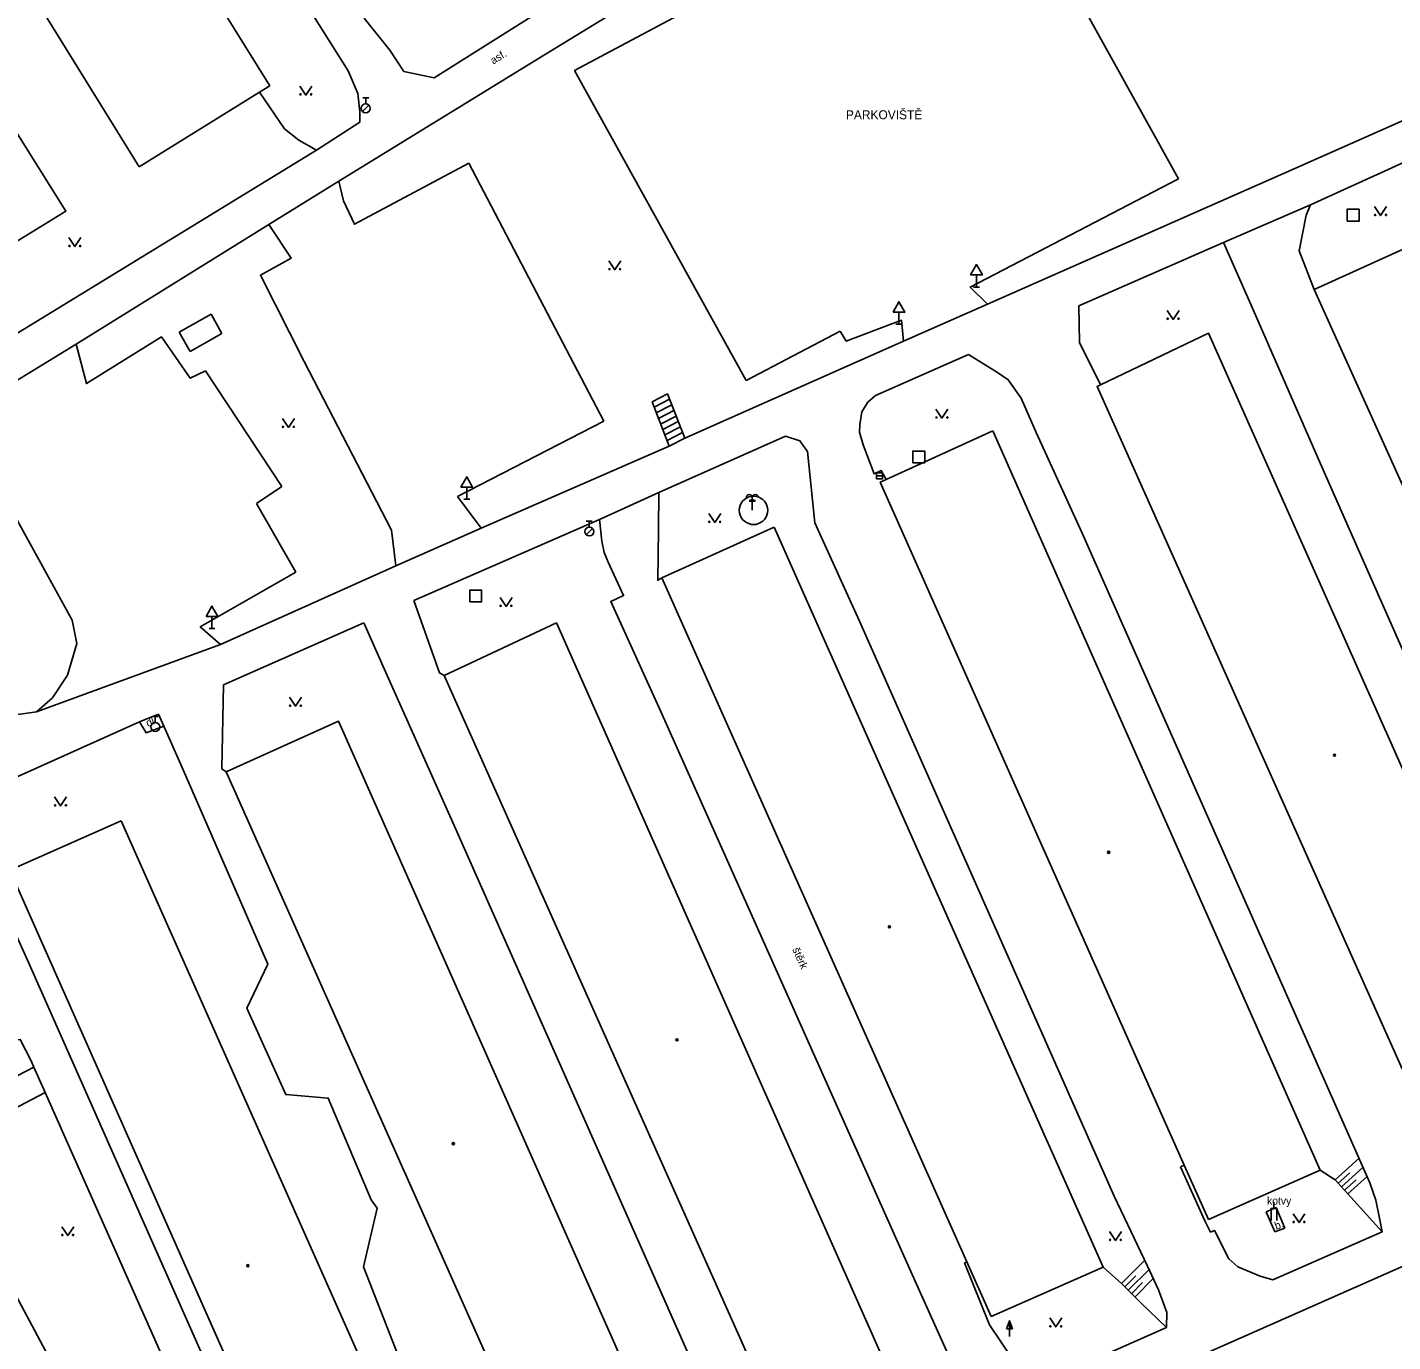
# Model space of a CAD drawing. Extents: x -600391 to -599491, y -1160176 to -1159402.
# Drawn here: x -599671 to -599556.5, y -1159643.9 to -1159533.6 of the extents above; entities that cross this region are included whole.
import ezdxf

# ---------------------------------------------------------------- set-up
doc = ezdxf.new("R2010")
doc.units = 0
for name, color, linetype in [('Level 10', 7, 'Continuous'), ('Level 11', 7, 'Continuous'), ('Level 14', 7, 'Continuous'), ('Level 15', 7, 'Continuous'), ('Level 25', 7, 'Continuous'), ('Level 26', 7, 'Continuous'), ('Level 27', 7, 'Continuous'), ('Level 28', 7, 'Continuous'), ('Level 34', 7, 'Continuous'), ('Level 36', 7, 'Continuous'), ('Level 38', 7, 'Continuous'), ('Level 39', 7, 'Continuous'), ('Level 40', 7, 'Continuous'), ('Level 41', 7, 'Continuous'), ('Level 42', 7, 'Continuous'), ('Level 5', 7, 'Continuous'), ('Level 51', 7, 'Continuous')]:
    doc.layers.add(name, color=color, linetype=linetype)

msp = doc.modelspace()

# ---------------------------------------------------------------- linework, layer by layer
at = {"layer": 'Level 10'}
for points in [[(-599657.59, -1159515.91), (-599644.12, -1159537.28), (-599643.32, -1159539.19), (-599643.15, -1159540.71), (-599643.15, -1159541.59)], [(-599589.16, -1159519.85), (-599574.5, -1159546.33)], [(-599644.9, -1159546.55), (-599627.66, -1159535.93), (-599610.01, -1159525.11)], [(-599628.02, -1159532.14), (-599628.47, -1159532.56), (-599636.91, -1159537.86)], [(-599616.42, -1159532.62), (-599625.16, -1159537.25)], [(-599642.78, -1159532.85), (-599640.64, -1159535.56), (-599639.46, -1159537.33), (-599636.91, -1159537.86)], [(-599610.76, -1159563.26), (-599625.16, -1159537.25)], [(-599646.78, -1159543.95), (-599648.26, -1159543.09), (-599649.46, -1159542.16), (-599651.56, -1159539.06)], [(-599550.74, -1159539.27), (-599564.74, -1159545.47)], [(-599643.15, -1159541.59), (-599646.78, -1159543.95)], [(-599563.43, -1159548.51), (-599550.05, -1159542.42)], [(-599634.01, -1159545.02), (-599643.61, -1159550.15), (-599644.52, -1159548.2), (-599644.9, -1159546.55)], [(-599634.01, -1159545.02), (-599622.68, -1159566.68)], [(-599590.52, -1159556.86), (-599591.97, -1159555.43), (-599574.5, -1159546.33)], [(-599564.74, -1159545.47), (-599590.52, -1159556.86)], [(-599570.72, -1159551.69), (-599563.43, -1159548.51)], [(-599582.86, -1159557), (-599570.72, -1159551.69)], [(-599581.04, -1159563.62), (-599582.8, -1159560.08), (-599582.86, -1159557)], [(-599597.55, -1159559.96), (-599597.74, -1159558.21), (-599602.36, -1159559.96), (-599602.86, -1159559.11)], [(-599615.91, -1159568.09), (-599597.55, -1159559.96)], [(-599602.86, -1159559.11), (-599610.76, -1159563.26)], [(-599600.55, -1159565.09), (-599599.92, -1159564.51), (-599592.11, -1159561.07)], [(-599592.11, -1159561.07), (-599589.69, -1159562.58), (-599588.77, -1159563.2), (-599587.68, -1159564.75), (-599586.43, -1159567.62), (-599582.58, -1159576.08), (-599561.55, -1159623.56)], [(-599649.68, -1159572.15), (-599656.1, -1159562.46)], [(-599647.82, -1159561.67), (-599640.5, -1159575.83)], [(-599599.01, -1159571.57), (-599599.43, -1159570.82), (-599600.02, -1159571.08), (-599600.95, -1159568.67), (-599601.24, -1159567.59), (-599601.21, -1159566.97), (-599601.04, -1159565.88), (-599600.55, -1159565.09)], [(-599622.68, -1159566.68), (-599634.96, -1159572.98)], [(-599618.08, -1159572.65), (-599607.46, -1159567.93)], [(-599617.21, -1159568.76), (-599615.91, -1159568.09)], [(-599607.46, -1159567.93), (-599606.25, -1159568.32), (-599605.62, -1159569.23), (-599605, -1159575.19), (-599601.26, -1159583.44), (-599579.88, -1159631.69)], [(-599617.21, -1159568.76), (-599632.99, -1159575.66), (-599634.96, -1159572.98)], [(-599673.76, -1159571.61), (-599667.27, -1159583.38), (-599666.89, -1159585.33), (-599667.66, -1159587.97), (-599668.92, -1159589.87), (-599670.26, -1159591.07), (-599672.23, -1159591.35), (-599674.41, -1159590.84), (-599678.04, -1159588.51)], [(-599651.83, -1159573.57), (-599649.68, -1159572.15)], [(-599623.05, -1159574.92), (-599618.08, -1159572.65)], [(-599651.83, -1159573.57), (-599648.52, -1159579.33)], [(-599638.61, -1159581.72), (-599623.05, -1159574.92)], [(-599640.5, -1159575.83), (-599640.12, -1159578.82), (-599654.84, -1159585.4), (-599656.53, -1159583.93), (-599648.52, -1159579.33)], [(-599636.09, -1159588), (-599636.46, -1159587.79), (-599638.61, -1159581.72)], [(-599654.59, -1159588.8), (-599642.82, -1159583.59)], [(-599642.82, -1159583.59), (-599640.86, -1159588.02), (-599635.25, -1159600.58), (-599614.63, -1159647.11)], [(-599654.35, -1159596.09), (-599654.72, -1159595.85), (-599654.59, -1159588.8)], [(-599674.03, -1159597.46), (-599661.63, -1159591.91), (-599660.03, -1159591.25)], [(-599650.86, -1159612.23), (-599658.15, -1159595.48), (-599659.59, -1159592.26), (-599660.03, -1159591.25)], [(-599670.91, -1159612.14), (-599675.61, -1159601.73)], [(-599650.65, -1159657.92), (-599670.91, -1159612.14)], [(-599650.86, -1159612.23), (-599652.64, -1159615.92), (-599649.37, -1159623.17), (-599645.8, -1159623.46), (-599642.21, -1159632), (-599641.7, -1159632.69), (-599642.84, -1159637.61), (-599639.93, -1159645.05), (-599635.27, -1159646.94), (-599631.68, -1159654.88)], [(-599681.88, -1159621.53), (-599674.55, -1159618.96), (-599671.63, -1159618.54), (-599670.74, -1159620.28)], [(-599670.74, -1159620.28), (-599670.48, -1159620.87), (-599669.54, -1159622.99), (-599653.38, -1159659.4)], [(-599561.55, -1159623.56), (-599558.44, -1159630.57), (-599557.95, -1159632.03), (-599557.65, -1159633.54), (-599557.42, -1159634.69), (-599566.58, -1159638.72), (-599567.66, -1159638.4), (-599569.52, -1159637.63), (-599570.29, -1159636.96), (-599571.48, -1159634.57), (-599571.8, -1159634.7), (-599572.3, -1159633.77), (-599574.32, -1159629.23)], [(-599579.88, -1159631.69), (-599577.1, -1159637.55), (-599576.18, -1159639.56), (-599575.47, -1159641.45), (-599575.51, -1159642.72), (-599586.88, -1159647.75), (-599587.48, -1159646.77), (-599590.35, -1159642.48), (-599592.43, -1159637.28)]]:
    msp.add_lwpolyline(points, dxfattribs=at)
at = {"layer": 'Level 11'}
for points in [[(-599563.11, -1159555.64), (-599564.37, -1159552.37), (-599563.78, -1159549.4), (-599563.43, -1159548.51)], [(-599650.77, -1159550.18), (-599648.92, -1159553.01), (-599651.49, -1159554.42), (-599647.82, -1159561.67)], [(-599570.72, -1159551.69), (-599568.41, -1159556.94), (-599562.58, -1159570.26), (-599542.76, -1159615.17)], [(-599590.52, -1159556.86), (-599597.55, -1159559.96)], [(-599656.1, -1159562.46), (-599657.37, -1159563.07), (-599659.79, -1159559.6), (-599666.08, -1159563.52), (-599666.95, -1159560.2)], [(-599618.65, -1159565.05), (-599617.35, -1159564.38)], [(-599617.35, -1159564.38), (-599615.91, -1159568.09)], [(-599618.65, -1159565.05), (-599617.21, -1159568.76)], [(-599617.17, -1159564.84), (-599618.47, -1159565.51)], [(-599616.99, -1159565.31), (-599618.29, -1159565.98)], [(-599616.81, -1159565.77), (-599618.11, -1159566.44)], [(-599616.63, -1159566.24), (-599617.93, -1159566.91)], [(-599616.45, -1159566.7), (-599617.75, -1159567.37)], [(-599616.27, -1159567.16), (-599617.57, -1159567.83)], [(-599616.09, -1159567.63), (-599617.39, -1159568.3)], [(-599618.08, -1159572.65), (-599618.1, -1159575.75), (-599618.17, -1159580.02), (-599617.83, -1159579.82)], [(-599608.94, -1159574.15), (-599608.96, -1159573.95), (-599609.02, -1159573.74), (-599609.1, -1159573.56), (-599609.22, -1159573.39), (-599609.37, -1159573.24), (-599609.54, -1159573.12), (-599609.73, -1159573.03), (-599609.93, -1159572.98), (-599610.14, -1159572.96), (-599610.34, -1159572.98), (-599610.54, -1159573.03), (-599610.73, -1159573.12), (-599610.9, -1159573.24), (-599611.05, -1159573.39), (-599611.17, -1159573.56), (-599611.26, -1159573.74), (-599611.31, -1159573.95), (-599611.33, -1159574.15), (-599611.31, -1159574.36), (-599611.26, -1159574.56), (-599611.17, -1159574.75), (-599611.05, -1159574.92), (-599610.9, -1159575.07), (-599610.73, -1159575.18), (-599610.54, -1159575.27), (-599610.34, -1159575.33), (-599610.14, -1159575.34), (-599609.93, -1159575.33), (-599609.73, -1159575.27), (-599609.54, -1159575.18), (-599609.37, -1159575.07), (-599609.22, -1159574.92), (-599609.1, -1159574.75), (-599609.02, -1159574.56), (-599608.96, -1159574.36), (-599608.94, -1159574.15)], [(-599596.46, -1159639.07), (-599617.94, -1159590.98), (-599622.11, -1159581.8), (-599621.04, -1159581.31), (-599622.33, -1159578.49), (-599622.67, -1159577.69), (-599622.85, -1159576.75), (-599623.05, -1159574.92)], [(-599640.12, -1159578.82), (-599632.99, -1159575.66)], [(-599670.26, -1159591.07), (-599654.84, -1159585.4)], [(-599659.59, -1159592.26), (-599661.08, -1159592.81), (-599661.63, -1159591.91)], [(-599574.32, -1159629.23), (-599574.03, -1159629.08)], [(-599613.61, -1159663.17), (-599538.78, -1159630.11)], [(-599567.15, -1159633), (-599566.32, -1159632.63)], [(-599566.42, -1159634.69), (-599567.15, -1159633)], [(-599566.32, -1159632.63), (-599565.58, -1159634.38)], [(-599565.58, -1159634.38), (-599566.42, -1159634.69)], [(-599592.43, -1159637.28), (-599592.26, -1159637.21)], [(-599596.46, -1159639.07), (-599592.04, -1159648.88), (-599591.65, -1159649.83)]]:
    msp.add_lwpolyline(points, dxfattribs=at)
at = {"layer": 'Level 14'}
for points in [[(-599562.63, -1159629.51), (-599561.37, -1159630.31), (-599557.42, -1159634.69)], [(-599575.51, -1159642.72), (-599577.66, -1159640.64), (-599579.29, -1159639.03), (-599580.81, -1159637.66)]]:
    msp.add_lwpolyline(points, dxfattribs=at)
at = {"layer": 'Level 15'}
for points in [[(-599559.36, -1159628.49), (-599561.37, -1159630.31)], [(-599560.14, -1159629.73), (-599561.11, -1159630.61)], [(-599559.02, -1159629.26), (-599560.84, -1159630.91)], [(-599559.6, -1159630.33), (-599560.57, -1159631.2)], [(-599558.68, -1159630.03), (-599560.3, -1159631.5)], [(-599577.33, -1159637.06), (-599579.29, -1159639.03)], [(-599576.97, -1159637.83), (-599578.72, -1159639.59)], [(-599578.08, -1159638.38), (-599579, -1159639.31)], [(-599577.51, -1159638.94), (-599578.43, -1159639.88)], [(-599576.62, -1159638.61), (-599578.15, -1159640.16)]]:
    msp.add_lwpolyline(points, dxfattribs=at)
at = {"layer": 'Level 25'}
for p, q in [((-599588.92, -1159642.82), (-599588.67, -1159642.14)), ((-599588.67, -1159642.82), (-599588.92, -1159642.82)), ((-599588.67, -1159643.47), (-599588.67, -1159642.82))]:
    msp.add_line(p, q, dxfattribs=at)
for points in [[(-599588.42, -1159642.82), (-599588.67, -1159642.82), (-599588.67, -1159642.14), (-599588.67, -1159642.14)], [(-599588.48, -1159642.78), (-599588.63, -1159642.78), (-599588.63, -1159642.37)], [(-599588.54, -1159642.74), (-599588.59, -1159642.74), (-599588.59, -1159642.59)]]:
    msp.add_lwpolyline(points, close=True, dxfattribs=at)
at = {"layer": 'Level 26'}
for points in [[(-599560.36, -1159549.9), (-599559.36, -1159549.9), (-599559.36, -1159548.9), (-599560.36, -1159548.9)], [(-599596.78, -1159570.18), (-599595.78, -1159570.18), (-599595.78, -1159569.18), (-599596.78, -1159569.18)], [(-599633.94, -1159581.84), (-599632.94, -1159581.84), (-599632.94, -1159580.84), (-599633.94, -1159580.84)]]:
    msp.add_lwpolyline(points, close=True, dxfattribs=at)
at = {"layer": 'Level 27'}
msp.add_line((-599599.82, -1159571.26), (-599599.32, -1159571.26), dxfattribs=at)
msp.add_lwpolyline([(-599599.82, -1159571.51), (-599599.32, -1159571.51), (-599599.32, -1159571.01), (-599599.82, -1159571.01)], close=True, dxfattribs=at)
at = {"layer": 'Level 28'}
for p, q in [((-599642.91, -1159539.55), (-599642.41, -1159539.55)), ((-599642.66, -1159540.05), (-599642.66, -1159539.55)), ((-599642.92, -1159540.7), (-599642.39, -1159540.17)), ((-599610.49, -1159573.39), (-599609.99, -1159573.39)), ((-599610.05, -1159573.32), (-599610.42, -1159573.32)), ((-599610.24, -1159574.14), (-599610.24, -1159573.05)), ((-599624.16, -1159575.05), (-599623.66, -1159575.05)), ((-599623.91, -1159575.55), (-599623.91, -1159575.05)), ((-599624.17, -1159576.2), (-599623.64, -1159575.67)), ((-599660.56, -1159591.45), (-599660.06, -1159591.45)), ((-599660.31, -1159591.95), (-599660.31, -1159591.45))]:
    msp.add_line(p, q, dxfattribs=at)
for centre in [(-599642.66, -1159540.43), (-599623.91, -1159575.93), (-599660.31, -1159592.32)]:
    msp.add_circle(centre, 0.375, dxfattribs=at)
for centre, radius, start, end in [((-599610.49, -1159573.09), 0.254, 10.3962, 173.8512), ((-599610.24, -1159573.56), 0.301, 33.8567, 146.1433), ((-599609.99, -1159573.09), 0.254, 6.1488, 169.6038)]:
    msp.add_arc(centre, radius, start, end, dxfattribs=at)
at = {"layer": 'Level 34'}
for p, q in [((-599591.44, -1159554.4), (-599591.44, -1159555.42)), ((-599591.69, -1159555.42), (-599591.19, -1159555.42)), ((-599597.94, -1159557.52), (-599597.94, -1159558.54)), ((-599598.19, -1159558.54), (-599597.69, -1159558.54)), ((-599634.19, -1159572.2), (-599634.19, -1159573.22)), ((-599634.44, -1159573.22), (-599633.94, -1159573.22)), ((-599655.55, -1159583.05), (-599655.55, -1159584.07)), ((-599655.8, -1159584.07), (-599655.3, -1159584.07))]:
    msp.add_line(p, q, dxfattribs=at)
for points in [[(-599591.94, -1159554.4), (-599590.94, -1159554.4), (-599591.44, -1159553.54)], [(-599598.44, -1159557.52), (-599597.44, -1159557.52), (-599597.94, -1159556.66)], [(-599634.69, -1159572.2), (-599633.69, -1159572.2), (-599634.19, -1159571.34)], [(-599656.05, -1159583.05), (-599655.05, -1159583.05), (-599655.55, -1159582.19)]]:
    msp.add_lwpolyline(points, close=True, dxfattribs=at)
at = {"layer": 'Level 36'}
for points in [[(-599648.18, -1159538.56), (-599647.68, -1159539.31), (-599647.18, -1159538.56)], [(-599558.05, -1159548.67), (-599557.55, -1159549.42), (-599557.05, -1159548.67)], [(-599667.55, -1159551.27), (-599667.05, -1159552.02), (-599666.55, -1159551.27)], [(-599622.27, -1159553.22), (-599621.77, -1159553.97), (-599621.27, -1159553.22)], [(-599575.45, -1159557.38), (-599574.95, -1159558.13), (-599574.45, -1159557.38)], [(-599594.84, -1159565.67), (-599594.34, -1159566.42), (-599593.84, -1159565.67)], [(-599649.64, -1159566.45), (-599649.14, -1159567.2), (-599648.64, -1159566.45)], [(-599613.89, -1159574.42), (-599613.39, -1159575.17), (-599612.89, -1159574.42)], [(-599631.39, -1159581.47), (-599630.89, -1159582.22), (-599630.39, -1159581.47)], [(-599649.05, -1159589.84), (-599648.55, -1159590.59), (-599648.05, -1159589.84)], [(-599668.75, -1159598.2), (-599668.25, -1159598.95), (-599667.75, -1159598.2)], [(-599564.89, -1159633.16), (-599564.39, -1159633.91), (-599563.89, -1159633.16)], [(-599668.15, -1159634.25), (-599667.65, -1159635), (-599667.15, -1159634.25)], [(-599580.28, -1159634.66), (-599579.78, -1159635.41), (-599579.28, -1159634.66)], [(-599585.29, -1159641.91), (-599584.79, -1159642.66), (-599584.29, -1159641.91)]]:
    msp.add_lwpolyline(points, dxfattribs=at)
for centre in [(-599648.13, -1159539.26), (-599647.23, -1159539.26), (-599558, -1159549.37), (-599557.1, -1159549.37), (-599667.5, -1159551.97), (-599666.6, -1159551.97), (-599622.22, -1159553.92), (-599621.32, -1159553.92), (-599575.4, -1159558.08), (-599574.5, -1159558.08), (-599594.79, -1159566.37), (-599593.89, -1159566.37), (-599649.59, -1159567.15), (-599648.69, -1159567.15), (-599613.84, -1159575.12), (-599612.94, -1159575.12), (-599631.34, -1159582.17), (-599630.44, -1159582.17), (-599649, -1159590.54), (-599648.1, -1159590.54), (-599668.7, -1159598.9), (-599667.8, -1159598.9), (-599564.84, -1159633.86), (-599563.94, -1159633.86), (-599668.1, -1159634.95), (-599667.2, -1159634.95), (-599580.23, -1159635.36), (-599579.33, -1159635.36), (-599585.24, -1159642.61), (-599584.34, -1159642.61)]:
    msp.add_circle(centre, 0.05, dxfattribs=at)
at = {"layer": 'Level 38'}
msp.add_line((-599566.49, -1159632.72), (-599566.49, -1159632.19), dxfattribs=at)
msp.add_lwpolyline([(-599566.74, -1159633.72), (-599566.74, -1159632.72), (-599566.24, -1159632.72), (-599566.24, -1159633.72)], dxfattribs=at)
at = {"layer": 'Level 39'}
for centre, radius in [((-599561.41, -1159594.69), 0.09), ((-599561.41, -1159594.69), 0.0398), ((-599580.36, -1159602.84), 0.09), ((-599580.36, -1159602.84), 0.0398), ((-599598.74, -1159609.09), 0.09), ((-599598.74, -1159609.09), 0.0398), ((-599616.55, -1159618.57), 0.09), ((-599616.55, -1159618.57), 0.0398), ((-599635.31, -1159627.28), 0.09), ((-599635.31, -1159627.28), 0.0398), ((-599652.55, -1159637.52), 0.09), ((-599652.55, -1159637.52), 0.0398)]:
    msp.add_circle(centre, radius, dxfattribs=at)
at = {"layer": 'Level 5'}
for points in [[(-599686.69, -1159480.76), (-599673.4, -1159502.1), (-599650.71, -1159538.53)], [(-599661.66, -1159545.33), (-599684.23, -1159508.9), (-599697.68, -1159487.61)], [(-599703.92, -1159491.36), (-599690.49, -1159512.83), (-599667.81, -1159549.06), (-599678.73, -1159555.77)], [(-599650.71, -1159538.53), (-599651.56, -1159539.06), (-599661.66, -1159545.33)], [(-599537.3, -1159612.84), (-599563.11, -1159555.64), (-599553.62, -1159551.31), (-599527.4, -1159610.14), (-599525.99, -1159613.3)], [(-599555.73, -1159621), (-599581.32, -1159563.75), (-599581.04, -1159563.62), (-599571.97, -1159559.29), (-599549.27, -1159610.28), (-599546.34, -1159616.86)], [(-599599.51, -1159571.8), (-599599.01, -1159571.57), (-599590.07, -1159567.49)], [(-599590.07, -1159567.49), (-599562.63, -1159629.51)], [(-599571.99, -1159633.66), (-599574.03, -1159629.08), (-599599.51, -1159571.8)], [(-599617.83, -1159579.82), (-599608.4, -1159575.57)], [(-599608.4, -1159575.57), (-599580.81, -1159637.66)], [(-599590.22, -1159641.78), (-599592.26, -1159637.21), (-599617.83, -1159579.82)], [(-599636.09, -1159588), (-599626.66, -1159583.6)], [(-599626.66, -1159583.6), (-599599.1, -1159645.74)], [(-599608.46, -1159649.85), (-599610.49, -1159645.3), (-599636.09, -1159588)], [(-599654.35, -1159596.09), (-599644.93, -1159591.85), (-599619.47, -1159649.29)], [(-599697.48, -1159592.34), (-599694.77, -1159597.42), (-599689.51, -1159607.26), (-599687.78, -1159610.5), (-599681.88, -1159621.53), (-599681.46, -1159622.32), (-599679.68, -1159625.65), (-599678.54, -1159627.78), (-599667.47, -1159648.51)], [(-599654.35, -1159596.09), (-599628.79, -1159653.49)], [(-599649.03, -1159657.3), (-599672.5, -1159604.35), (-599663.18, -1159600.2)], [(-599637.69, -1159657.5), (-599663.18, -1159600.2)], [(-599562.63, -1159629.51), (-599571.99, -1159633.66)], [(-599580.81, -1159637.66), (-599590.22, -1159641.78)]]:
    msp.add_lwpolyline(points, dxfattribs=at)
at = {"layer": 'Level 51'}
for points in [[(-599684.91, -1159567.25), (-599646.78, -1159543.95)], [(-599679.12, -1159567.68), (-599673.81, -1159564.42), (-599666.95, -1159560.2), (-599650.77, -1159550.18), (-599644.9, -1159546.55)], [(-599658.31, -1159559.2), (-599655.63, -1159557.7)], [(-599655.63, -1159557.7), (-599654.72, -1159559.32)], [(-599657.38, -1159560.83), (-599658.31, -1159559.2)], [(-599654.72, -1159559.32), (-599657.38, -1159560.83)], [(-599673.37, -1159622.36), (-599670.48, -1159620.87)], [(-599669.54, -1159622.99), (-599672.24, -1159624.43)]]:
    msp.add_lwpolyline(points, dxfattribs=at)

# ---------------------------------------------------------------- texts
at = {"layer": 'Level 40'}
for s, rotation, p in [('asf.', 32, (-599631.96, -1159536.76)), ('dl.', 22, (-599660.93, -1159592.34)), ('štěrk', 294.0679, (-599606.9, -1159610.99)), ('b.', 20.2565, (-599566.3, -1159634.52))]:
    msp.add_text(s, height=0.65, rotation=rotation, dxfattribs=at).set_placement(p)
at = {"layer": 'Level 41'}
msp.add_text('PARKOVIŠTĚ', height=0.75, dxfattribs=at).set_placement((-599602.39, -1159541.34))
at = {"layer": 'Level 42'}
msp.add_text('kotvy', height=0.65, dxfattribs=at).set_placement((-599567.07, -1159632.4))

doc.saveas('drawing.dxf')
